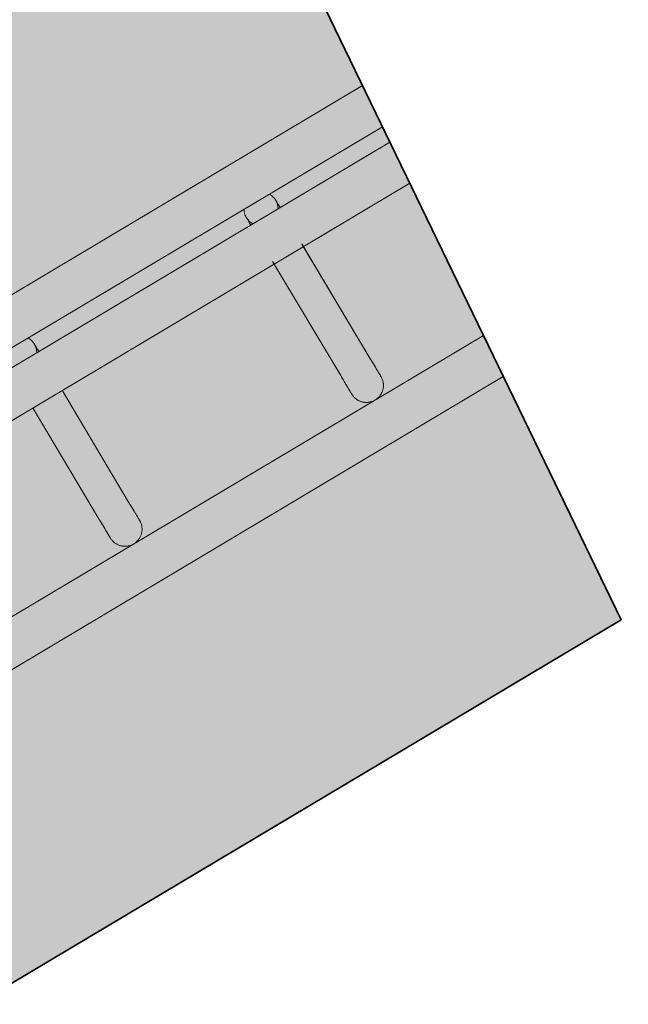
# Model space of a CAD drawing. Header units: metres. Extents: x 127444 to 127966, y 464485 to 464708.
# Tile 262 of 425: x 127928.219 to 127928.326, y 464643.879 to 464644.052. Entities that reach past the tile are written whole.
import ezdxf

# ---------------------------------------------------------------- set-up
doc = ezdxf.new("R2010")
doc.units = ezdxf.units.M
doc.linetypes.add('Dash - Tight', pattern=[0.0045, 0.003, -0.0015])
for name, color, linetype, lineweight in [('A-DETL', 255, 'Continuous', 9), ('A-FLOR-HRAL', 11, 'Continuous', 9), ('B-WE-VH-VERHARDING_BETONSTRAATSTEEN-A-200', 8, 'Continuous', 9), ('N-WE-VH-VERHARDING_BETON-A', 252, 'Continuous', 18), ('N-WE-VH-VERHARDING_BETON-G', 252, 'Continuous', 35), ('S-BEAM', 12, 'Continuous', 9)]:
    doc.layers.add(name, color=color, linetype=linetype, lineweight=lineweight)

# ---------------------------------------------------------------- blocks, each defined once
blk = doc.blocks.new('34_22_B_BNP_Hekwerk_Integra_Schuin - Integra_Schuin_1000-4876906--2_00_00')
at = {"layer": 'A-FLOR-HRAL'}
for p, q in [((362.37, 9.5), (-1956.09, 9.5)), ((-1956.09, 1.5), (361.67, 1.5)), ((361.4, -1.5), (-1956.09, -1.5)), ((-1956.09, -9.5), (360.7, -9.5)), ((358.11, -39.13), (-1956.09, -39.13)), ((-1956.09, -47.13), (357.41, -47.13))]:
    blk.add_line(p, q, dxfattribs=at)
at = {"layer": 'S-BEAM'}
for p, q in [((283.55, -9.6), (283.55, -32.34)), ((283.55, -9.6), (283.55, -32.34)), ((283.55, -9.6), (283.55, -32.34)), ((283.55, -9.6), (283.55, -32.34)), ((289.55, -32.34), (289.55, -9.6)), ((289.55, -32.34), (289.55, -9.6)), ((289.55, -32.34), (289.55, -9.6)), ((289.55, -32.34), (289.55, -9.6)), ((332.95, -8.96), (332.95, -32.34)), ((332.95, -8.96), (332.95, -32.34)), ((332.95, -8.96), (332.95, -32.34)), ((332.95, -8.97), (332.95, -32.34)), ((338.95, -32.34), (338.95, -8.96)), ((338.95, -32.34), (338.95, -8.96)), ((338.95, -32.34), (338.95, -8.96)), ((338.95, -32.34), (338.95, -8.97))]:
    blk.add_line(p, q, dxfattribs=at)
at = {"layer": 'S-BEAM', "flags": 128}
for points in [[(289.5, 0.54), (289.52, 0.42), (289.54, 0.3), (289.55, 0.18), (289.55, 0.06), (289.55, 0)], [(289.5, 0.54), (289.52, 0.42), (289.54, 0.3), (289.55, 0.18), (289.55, 0.06), (289.55, 0)], [(289.55, 0), (289.55, -0.01), (289.55, -0.03), (289.55, -0.06), (289.55, -0.11), (289.55, -0.18), (289.55, -0.26), (289.55, -0.35), (289.55, -0.46), (289.55, -0.58), (289.55, -0.71), (289.55, -0.86), (289.55, -1.02), (289.55, -1.19), (289.55, -1.37), (289.55, -1.53)], [(289.55, 0), (289.55, -0.01), (289.55, -0.03), (289.55, -0.06), (289.55, -0.11), (289.55, -0.18), (289.55, -0.26), (289.55, -0.35), (289.55, -0.46), (289.55, -0.58), (289.55, -0.71), (289.55, -0.86), (289.55, -1.02), (289.55, -1.19), (289.55, -1.37), (289.55, -1.53)], [(332.95, 0), (332.95, 0.12), (332.96, 0.24), (332.97, 0.36), (332.99, 0.48), (333.01, 0.6)], [(332.95, 0), (332.95, 0.12), (332.96, 0.24), (332.97, 0.36), (332.99, 0.48), (333.01, 0.6)], [(332.95, 0), (332.95, -0.01), (332.95, -0.03), (332.95, -0.06), (332.95, -0.11), (332.95, -0.18), (332.95, -0.26), (332.95, -0.35), (332.95, -0.46), (332.95, -0.58), (332.95, -0.71), (332.95, -0.86), (332.95, -1.02), (332.95, -1.19), (332.95, -1.37), (332.95, -1.53)], [(332.95, 0), (332.95, -0.01), (332.95, -0.03), (332.95, -0.06), (332.95, -0.11), (332.95, -0.18), (332.95, -0.26), (332.95, -0.35), (332.95, -0.46), (332.95, -0.58), (332.95, -0.71), (332.95, -0.86), (332.95, -1.02), (332.95, -1.19), (332.95, -1.37), (332.95, -1.53)], [(333.24, 1.28), (333.29, 1.39), (333.35, 1.49)], [(333.24, 1.28), (333.29, 1.39), (333.35, 1.49)], [(338.9, 0.54), (338.92, 0.42), (338.94, 0.3), (338.95, 0.18), (338.95, 0.06), (338.95, 0)], [(338.9, 0.54), (338.92, 0.42), (338.94, 0.3), (338.95, 0.18), (338.95, 0.06), (338.95, 0)], [(338.95, 0), (338.95, -0.01), (338.95, -0.03), (338.95, -0.06), (338.95, -0.11), (338.95, -0.18), (338.95, -0.26), (338.95, -0.35), (338.95, -0.46), (338.95, -0.58), (338.95, -0.71), (338.95, -0.86), (338.95, -1.02), (338.95, -1.19), (338.95, -1.37), (338.95, -1.53)], [(338.95, 0), (338.95, -0.01), (338.95, -0.03), (338.95, -0.06), (338.95, -0.11), (338.95, -0.18), (338.95, -0.26), (338.95, -0.35), (338.95, -0.46), (338.95, -0.58), (338.95, -0.71), (338.95, -0.86), (338.95, -1.02), (338.95, -1.19), (338.95, -1.37), (338.95, -1.53)], [(289.55, -1.53), (289.55, -1.38), (289.55, -1.19), (289.55, -1.02), (289.55, -0.86), (289.55, -0.71), (289.55, -0.58), (289.55, -0.46), (289.55, -0.35), (289.55, -0.26), (289.55, -0.18), (289.55, -0.12), (289.55, -0.07), (289.55, -0.03), (289.55, -0.01), (289.55, 0)], [(289.55, -1.53), (289.55, -1.38), (289.55, -1.19), (289.55, -1.02), (289.55, -0.86), (289.55, -0.71), (289.55, -0.58), (289.55, -0.46), (289.55, -0.35), (289.55, -0.26), (289.55, -0.18), (289.55, -0.12), (289.55, -0.07), (289.55, -0.03), (289.55, -0.01), (289.55, 0)], [(332.95, -1.53), (332.95, -1.38), (332.95, -1.19), (332.95, -1.02), (332.95, -0.86), (332.95, -0.71), (332.95, -0.58), (332.95, -0.46), (332.95, -0.35), (332.95, -0.26), (332.95, -0.18), (332.95, -0.12), (332.95, -0.07), (332.95, -0.03), (332.95, -0.01), (332.95, 0)], [(332.95, -1.53), (332.95, -1.38), (332.95, -1.19), (332.95, -1.02), (332.95, -0.86), (332.95, -0.71), (332.95, -0.58), (332.95, -0.46), (332.95, -0.35), (332.95, -0.26), (332.95, -0.18), (332.95, -0.12), (332.95, -0.07), (332.95, -0.03), (332.95, -0.01), (332.95, 0)], [(338.95, -1.53), (338.95, -1.38), (338.95, -1.19), (338.95, -1.02), (338.95, -0.86), (338.95, -0.71), (338.95, -0.58), (338.95, -0.46), (338.95, -0.35), (338.95, -0.26), (338.95, -0.18), (338.95, -0.12), (338.95, -0.07), (338.95, -0.03), (338.95, -0.01), (338.95, 0)], [(338.95, -1.53), (338.95, -1.38), (338.95, -1.19), (338.95, -1.02), (338.95, -0.86), (338.95, -0.71), (338.95, -0.58), (338.95, -0.46), (338.95, -0.35), (338.95, -0.26), (338.95, -0.18), (338.95, -0.12), (338.95, -0.07), (338.95, -0.03), (338.95, -0.01), (338.95, 0)], [(283.55, -32.34), (283.55, -32.75), (283.55, -33.15), (283.55, -33.52), (283.55, -33.87), (283.55, -34.2), (283.55, -34.5), (283.55, -34.78), (283.55, -35.03), (283.55, -35.26), (283.55, -35.46), (283.55, -35.64), (283.55, -35.78), (283.55, -35.91), (283.55, -36), (283.55, -36.07), (283.55, -36.11), (283.55, -36.13)], [(283.55, -36.13), (283.55, -36.11), (283.55, -36.07), (283.55, -36), (283.55, -35.91), (283.55, -35.79), (283.55, -35.64), (283.55, -35.46), (283.55, -35.26), (283.55, -35.04), (283.55, -34.78), (283.55, -34.51), (283.55, -34.2), (283.55, -33.88), (283.55, -33.53), (283.55, -33.16), (283.55, -32.76), (283.55, -32.34), (283.55, -32.34)], [(283.55, -32.34), (283.55, -32.75), (283.55, -33.15), (283.55, -33.52), (283.55, -33.87), (283.55, -34.2)], [(283.55, -34.2), (283.55, -33.88), (283.55, -33.53), (283.55, -33.16), (283.55, -32.76), (283.55, -32.34), (283.55, -32.34)], [(289.55, -32.34), (289.55, -32.75), (289.55, -33.15), (289.55, -33.52), (289.55, -33.87), (289.55, -34.2), (289.55, -34.5), (289.55, -34.78), (289.55, -35.03), (289.55, -35.26), (289.55, -35.46), (289.55, -35.64), (289.55, -35.78), (289.55, -35.91), (289.55, -36), (289.55, -36.07), (289.55, -36.11), (289.55, -36.13)], [(289.55, -36.13), (289.55, -36.11), (289.55, -36.07), (289.55, -36), (289.55, -35.91), (289.55, -35.79), (289.55, -35.64), (289.55, -35.46), (289.55, -35.26), (289.55, -35.04), (289.55, -34.78), (289.55, -34.51), (289.55, -34.2), (289.55, -33.88), (289.55, -33.53), (289.55, -33.16), (289.55, -32.76), (289.55, -32.34), (289.55, -32.34)], [(332.95, -32.34), (332.95, -32.75), (332.95, -33.15), (332.95, -33.52), (332.95, -33.87), (332.95, -34.2), (332.95, -34.5), (332.95, -34.78), (332.95, -35.03), (332.95, -35.26), (332.95, -35.46), (332.95, -35.64), (332.95, -35.78), (332.95, -35.91), (332.95, -36), (332.95, -36.07), (332.95, -36.11), (332.95, -36.13)], [(332.95, -36.13), (332.95, -36.11), (332.95, -36.07), (332.95, -36), (332.95, -35.91), (332.95, -35.79), (332.95, -35.64), (332.95, -35.46), (332.95, -35.26), (332.95, -35.04), (332.95, -34.78), (332.95, -34.51), (332.95, -34.2), (332.95, -33.88), (332.95, -33.53), (332.95, -33.16), (332.95, -32.76), (332.95, -32.34), (332.95, -32.34)], [(332.95, -32.34), (332.95, -32.75), (332.95, -33.15), (332.95, -33.52), (332.95, -33.87), (332.95, -34.2)], [(332.95, -34.2), (332.95, -33.88), (332.95, -33.53), (332.95, -33.16), (332.95, -32.76), (332.95, -32.34), (332.95, -32.34)], [(338.95, -32.34), (338.95, -32.75), (338.95, -33.15), (338.95, -33.52), (338.95, -33.87), (338.95, -34.2), (338.95, -34.5), (338.95, -34.78), (338.95, -35.03), (338.95, -35.26), (338.95, -35.46), (338.95, -35.64), (338.95, -35.78), (338.95, -35.91), (338.95, -36), (338.95, -36.07), (338.95, -36.11), (338.95, -36.13)], [(338.95, -36.13), (338.95, -36.11), (338.95, -36.07), (338.95, -36), (338.95, -35.91), (338.95, -35.79), (338.95, -35.64), (338.95, -35.46), (338.95, -35.26), (338.95, -35.04), (338.95, -34.78), (338.95, -34.51), (338.95, -34.2), (338.95, -33.88), (338.95, -33.53), (338.95, -33.16), (338.95, -32.76), (338.95, -32.34), (338.95, -32.34)], [(289.55, -33.52), (289.55, -33.87), (289.55, -34.2), (289.55, -34.5), (289.55, -34.78), (289.55, -35.03), (289.55, -35.26), (289.55, -35.46), (289.55, -35.64), (289.55, -35.78), (289.55, -35.91), (289.55, -36), (289.55, -36.07), (289.55, -36.11), (289.55, -36.13)], [(289.55, -36.13), (289.55, -36.11), (289.55, -36.07), (289.55, -36), (289.55, -35.91), (289.55, -35.79), (289.55, -35.64), (289.55, -35.46), (289.55, -35.26), (289.55, -35.04), (289.55, -34.78), (289.55, -34.51), (289.55, -34.2), (289.55, -33.88), (289.55, -33.53)], [(338.95, -33.52), (338.95, -33.87), (338.95, -34.2), (338.95, -34.5), (338.95, -34.78), (338.95, -35.03), (338.95, -35.26), (338.95, -35.46), (338.95, -35.64), (338.95, -35.78), (338.95, -35.91), (338.95, -36), (338.95, -36.07), (338.95, -36.11), (338.95, -36.13)], [(338.95, -36.13), (338.95, -36.11), (338.95, -36.07), (338.95, -36), (338.95, -35.91), (338.95, -35.79), (338.95, -35.64), (338.95, -35.46), (338.95, -35.26), (338.95, -35.04), (338.95, -34.78), (338.95, -34.51), (338.95, -34.2), (338.95, -33.88), (338.95, -33.53)], [(289.55, -36.13), (289.55, -36.25), (289.54, -36.36), (289.53, -36.48), (289.51, -36.6), (289.49, -36.72), (289.47, -36.84), (289.44, -36.95), (289.4, -37.07), (289.36, -37.18), (289.32, -37.29), (289.27, -37.4), (289.21, -37.51), (289.16, -37.62), (289.09, -37.72), (289.03, -37.82), (288.96, -37.92), (288.88, -38.01), (288.81, -38.1), (288.73, -38.19), (288.64, -38.28), (288.55, -38.36), (288.46, -38.44), (288.37, -38.51), (288.27, -38.58), (288.17, -38.65), (288.07, -38.71), (287.97, -38.77), (287.86, -38.83), (287.75, -38.88), (287.64, -38.92), (287.53, -38.96), (287.41, -39), (287.3, -39.03), (287.18, -39.06), (287.06, -39.08), (286.94, -39.1), (286.82, -39.11), (286.7, -39.12), (286.58, -39.12), (286.46, -39.12), (286.34, -39.12), (286.22, -39.11), (286.11, -39.09), (285.99, -39.07), (285.87, -39.05), (285.75, -39.02), (285.64, -38.98), (285.53, -38.94), (285.41, -38.9), (285.3, -38.85), (285.2, -38.8), (285.09, -38.74), (284.99, -38.68), (284.88, -38.62), (284.79, -38.55), (284.69, -38.48), (284.6, -38.4), (284.51, -38.32), (284.42, -38.24), (284.34, -38.15), (284.26, -38.06), (284.18, -37.97), (284.11, -37.87), (284.05, -37.77), (283.98, -37.67), (283.92, -37.57), (283.87, -37.46), (283.81, -37.35), (283.77, -37.24), (283.73, -37.13), (283.69, -37.02), (283.65, -36.9), (283.63, -36.78), (283.6, -36.67), (283.58, -36.55), (283.57, -36.43), (283.56, -36.31), (283.55, -36.19), (283.55, -36.13)], [(289.55, -36.13), (289.55, -36.25), (289.54, -36.36), (289.53, -36.48), (289.51, -36.6), (289.49, -36.72), (289.47, -36.84), (289.44, -36.95), (289.4, -37.07), (289.36, -37.18), (289.32, -37.29), (289.27, -37.4), (289.21, -37.51), (289.16, -37.62), (289.09, -37.72), (289.03, -37.82), (288.96, -37.92), (288.88, -38.01), (288.81, -38.1), (288.73, -38.19), (288.64, -38.28), (288.55, -38.36), (288.46, -38.44), (288.37, -38.51), (288.27, -38.58), (288.17, -38.65), (288.07, -38.71), (287.97, -38.77), (287.86, -38.83), (287.75, -38.88), (287.64, -38.92), (287.53, -38.96), (287.41, -39), (287.3, -39.03), (287.18, -39.06), (287.06, -39.08), (286.94, -39.1), (286.82, -39.11), (286.7, -39.12), (286.58, -39.12), (286.46, -39.12), (286.34, -39.12), (286.22, -39.11), (286.11, -39.09), (285.99, -39.07), (285.87, -39.05), (285.75, -39.02), (285.64, -38.98), (285.53, -38.94), (285.41, -38.9), (285.3, -38.85), (285.2, -38.8), (285.09, -38.74), (284.99, -38.68), (284.88, -38.62), (284.79, -38.55), (284.69, -38.48), (284.6, -38.4), (284.51, -38.32), (284.42, -38.24), (284.34, -38.15), (284.26, -38.06), (284.18, -37.97), (284.11, -37.87), (284.05, -37.77), (283.98, -37.67), (283.92, -37.57), (283.87, -37.46), (283.81, -37.35), (283.77, -37.24), (283.73, -37.13), (283.69, -37.02), (283.65, -36.9), (283.63, -36.78), (283.6, -36.67)], [(338.95, -36.13), (338.95, -36.25), (338.94, -36.36), (338.93, -36.48), (338.91, -36.6), (338.89, -36.72), (338.87, -36.84), (338.83, -36.95), (338.8, -37.07), (338.76, -37.18), (338.71, -37.29), (338.67, -37.4), (338.61, -37.51), (338.55, -37.62), (338.49, -37.72), (338.43, -37.82), (338.36, -37.92), (338.28, -38.01), (338.21, -38.1), (338.13, -38.19), (338.04, -38.28), (337.95, -38.36), (337.86, -38.44), (337.77, -38.51), (337.67, -38.58), (337.57, -38.65), (337.47, -38.71), (337.37, -38.77), (337.26, -38.83), (337.15, -38.88), (337.04, -38.92), (336.93, -38.96), (336.81, -39), (336.7, -39.03), (336.58, -39.06), (336.46, -39.08), (336.34, -39.1), (336.22, -39.11), (336.1, -39.12), (335.98, -39.12), (335.86, -39.12), (335.74, -39.12), (335.62, -39.11), (335.51, -39.09), (335.39, -39.07), (335.27, -39.05), (335.15, -39.02), (335.04, -38.98), (334.92, -38.94), (334.81, -38.9), (334.7, -38.85), (334.59, -38.8), (334.49, -38.74), (334.39, -38.68), (334.28, -38.62), (334.19, -38.55), (334.09, -38.48), (334, -38.4), (333.91, -38.32), (333.82, -38.24), (333.74, -38.15), (333.66, -38.06), (333.58, -37.97), (333.51, -37.87), (333.44, -37.77), (333.38, -37.67), (333.32, -37.57), (333.27, -37.46), (333.21, -37.35), (333.17, -37.24), (333.12, -37.13), (333.09, -37.02), (333.05, -36.9), (333.02, -36.78), (333, -36.67), (332.98, -36.55), (332.97, -36.43), (332.96, -36.31), (332.95, -36.19), (332.95, -36.13)], [(338.95, -36.13), (338.95, -36.25), (338.94, -36.36), (338.93, -36.48), (338.91, -36.6), (338.89, -36.72), (338.87, -36.84), (338.83, -36.95), (338.8, -37.07), (338.76, -37.18), (338.71, -37.29), (338.67, -37.4), (338.61, -37.51), (338.55, -37.62), (338.49, -37.72), (338.43, -37.82), (338.36, -37.92), (338.28, -38.01), (338.21, -38.1), (338.13, -38.19), (338.04, -38.28), (337.95, -38.36), (337.86, -38.44), (337.77, -38.51), (337.67, -38.58), (337.57, -38.65), (337.47, -38.71), (337.37, -38.77), (337.26, -38.83), (337.15, -38.88), (337.04, -38.92), (336.93, -38.96), (336.81, -39), (336.7, -39.03), (336.58, -39.06), (336.46, -39.08), (336.34, -39.1), (336.22, -39.11), (336.1, -39.12), (335.98, -39.12), (335.86, -39.12), (335.74, -39.12), (335.62, -39.11), (335.51, -39.09), (335.39, -39.07), (335.27, -39.05), (335.15, -39.02), (335.04, -38.98), (334.92, -38.94), (334.81, -38.9), (334.7, -38.85), (334.59, -38.8), (334.49, -38.74), (334.39, -38.68), (334.28, -38.62), (334.19, -38.55), (334.09, -38.48), (334, -38.4), (333.91, -38.32), (333.82, -38.24), (333.74, -38.15), (333.66, -38.06), (333.58, -37.97), (333.51, -37.87), (333.44, -37.77), (333.38, -37.67), (333.32, -37.57), (333.27, -37.46), (333.21, -37.35), (333.17, -37.24), (333.12, -37.13), (333.09, -37.02), (333.05, -36.9), (333.02, -36.78), (333, -36.67)]]:
    blk.add_lwpolyline(points, dxfattribs=at)
at = {"layer": 'S-BEAM'}
for centre, start, end in [((286.55, 0), 360, 30), ((286.55, 0), 360, 15), ((335.95, 0), 150, 180), ((335.95, 0), 165, 180), ((335.95, 0), 360, 30), ((335.95, 0), 360, 15), ((286.55, 0), 330, 360), ((286.55, 0), 345, 360), ((335.95, 0), 180, 210), ((335.95, 0), 180, 195), ((335.95, 0), 330, 360), ((335.95, 0), 345, 360)]:
    blk.add_arc(centre, 3, start, end, dxfattribs=at)

msp = doc.modelspace()

# ---------------------------------------------------------------- hatches: boundary and pattern name
at = {"layer": 'B-WE-VH-VERHARDING_BETONSTRAATSTEEN-A-200'}
h = msp.add_hatch(dxfattribs=at)
h.set_pattern_fill('AVH-BSS_KEIFORMAAT_ELLEBOOG-SO', color=256, angle=1, pattern_type=2)
h.set_pattern_definition([(31.81611, (127908.58607, 464613.06392), (0.03386772, 0.14457862), [0.315, -0.105]), (301.81611, (127908.47536, 464613.24236), (0.03386772, 0.14457862), [0.315, -0.105])])
h.paths.add_polyline_path([(127940.57923, 464651.66311), (127937.65926, 464649.92134), (127938.01786, 464649.32017), (127940.93783, 464651.06194)], flags=16)
h.paths.add_polyline_path([(127944.2228, 464653.02142), (127943.8642, 464653.62259), (127940.94423, 464651.88083), (127941.30283, 464651.27966)], flags=16)
edge = h.paths.add_edge_path(flags=16)
edge.add_arc((127917.88105, 464700.47107), 0.4, 30.8149, 210.8149)
edge.add_line((127917.53752, 464700.26616), (127921.37951, 464693.82496))
edge.add_arc((127921.72304, 464694.02987), 0.4, 210.8149, 390.8149)
edge.add_line((127922.06657, 464694.23477), (127918.22458, 464700.67597))
edge = h.paths.add_edge_path()
edge.add_line((127929.24995, 464697.53579), (127928.80329, 464697.26935))
edge.add_line((127928.80329, 464697.26935), (127928.62665, 464697.56548))
edge.add_line((127928.62665, 464697.56548), (127924.41416, 464695.05272))
edge.add_line((127924.41416, 464695.05272), (127919.91876, 464702.589))
edge.add_arc((127922.49521, 464704.12585), 3, 146.6578, 210.81611, ccw=False)
edge.add_line((127919.989, 464705.77476), (127913.63025, 464701.98178))
edge.add_arc((127913.33915, 464701.57526), 0.5, 30.8162, 54.3942, ccw=False)
edge.add_line((127913.76856, 464701.8314), (127919.60859, 464692.04091))
edge.add_arc((127919.17411, 464691.7839), 0.50481, -52.9525, 30.6058, ccw=False)
edge.add_line((127919.47824, 464691.381), (127915.65218, 464689.09885))
edge.add_line((127915.65218, 464689.09885), (127916.2004, 464688.17979))
edge.add_line((127916.2004, 464688.17979), (127915.59923, 464687.82119))
edge.add_line((127915.59923, 464687.82119), (127915.05101, 464688.74026))
edge.add_line((127915.05101, 464688.74026), (127913.20424, 464687.63872))
edge.add_line((127913.20424, 464687.63872), (127914.89256, 464684.76207))
edge.add_line((127914.89256, 464684.76207), (127915.59184, 464684.79392))
edge.add_line((127915.59184, 464684.79392), (127915.63332, 464683.88302))
edge.add_line((127915.63332, 464683.88302), (127917.341, 464684.90122))
edge.add_line((127917.341, 464684.90122), (127916.77749, 464685.84591))
edge.add_line((127916.77749, 464685.84591), (127917.37866, 464686.20451))
edge.add_line((127917.37866, 464686.20451), (127918.50568, 464684.31512))
edge.add_line((127918.50568, 464684.31512), (127917.90451, 464683.95652))
edge.add_line((127917.90451, 464683.95652), (127919.08277, 464681.98124))
edge.add_line((127919.08277, 464681.98124), (127919.68394, 464682.33984))
edge.add_line((127919.68394, 464682.33984), (127921.4257, 464679.41987))
edge.add_line((127921.4257, 464679.41987), (127920.82453, 464679.06127))
edge.add_line((127920.82453, 464679.06127), (127922.00279, 464677.08599))
edge.add_line((127922.00279, 464677.08599), (127922.60396, 464677.44459))
edge.add_line((127922.60396, 464677.44459), (127923.73098, 464675.5552))
edge.add_line((127923.73098, 464675.5552), (127923.12981, 464675.1966))
edge.add_line((127923.12981, 464675.1966), (127924.61544, 464672.70603))
edge.add_line((127924.61544, 464672.70603), (127925.21661, 464673.06463))
edge.add_line((127925.21661, 464673.06463), (127926.34363, 464671.17523))
edge.add_line((127926.34363, 464671.17523), (127927.82926, 464668.68467))
edge.add_line((127927.82926, 464668.68467), (127928.95628, 464666.79527))
edge.add_line((127928.95628, 464666.79527), (127930.44191, 464664.30471))
edge.add_line((127930.44191, 464664.30471), (127931.56893, 464662.41531))
edge.add_line((127931.56893, 464662.41531), (127930.96776, 464662.05671))
edge.add_line((127930.96776, 464662.05671), (127932.45339, 464659.56615))
edge.add_line((127932.45339, 464659.56615), (127933.05456, 464659.92475))
edge.add_line((127933.05456, 464659.92475), (127934.18159, 464658.03535))
edge.add_line((127934.18159, 464658.03535), (127933.58041, 464657.67675))
edge.add_line((127933.58041, 464657.67675), (127933.90059, 464657.13999))
edge.add_line((127933.90059, 464657.13999), (127935.47222, 464658.07747))
edge.add_line((127935.47222, 464658.07747), (127936.59925, 464656.18808))
edge.add_line((127936.59925, 464656.18808), (127934.70986, 464655.06105))
edge.add_line((127934.70986, 464655.06105), (127933.96704, 464656.30634))
edge.add_line((127933.96704, 464656.30634), (127931.26177, 464654.69264))
edge.add_line((127931.26177, 464654.69264), (127931.62037, 464654.09147))
edge.add_line((127931.62037, 464654.09147), (127931.0192, 464653.73287))
edge.add_line((127931.0192, 464653.73287), (127930.66068, 464654.33409))
edge.add_line((127930.66068, 464654.33409), (127926.95213, 464652.12194))
edge.add_line((127926.95213, 464652.12194), (127930.18506, 464645.46298))
edge.add_line((127930.18506, 464645.46298), (127936.19927, 464649.05046))
edge.add_line((127936.19927, 464649.05046), (127936.55787, 464648.44929))
edge.add_line((127936.55787, 464648.44929), (127921.0133, 464639.17694))
edge.add_line((127921.0133, 464639.17694), (127920.84681, 464639.45605))
edge.add_line((127920.84681, 464639.45605), (127918.35625, 464637.97043))
edge.add_line((127918.35625, 464637.97043), (127918.90695, 464637.0472))
edge.add_line((127918.90695, 464637.0472), (127917.01756, 464635.92018))
edge.add_line((127917.01756, 464635.92018), (127916.46685, 464636.8434))
edge.add_line((127916.46685, 464636.8434), (127913.97628, 464635.35778))
edge.add_line((127913.97628, 464635.35778), (127914.14278, 464635.07866))
edge.add_line((127914.14278, 464635.07866), (127912.25338, 464633.95164))
edge.add_line((127912.25338, 464633.95164), (127915.11458, 464629.155))
edge.add_line((127915.11458, 464629.155), (127902.72187, 464621.76273))
edge.add_line((127902.72187, 464621.76273), (127903.5901, 464620.30719))
edge.add_line((127903.5901, 464620.30719), (127904.08821, 464620.60432))
edge.add_line((127904.08821, 464620.60432), (127904.44681, 464620.00315))
edge.add_line((127904.44681, 464620.00315), (127903.9487, 464619.70602))
edge.add_line((127903.9487, 464619.70602), (127905.69046, 464616.78605))
edge.add_line((127905.69046, 464616.78605), (127906.18858, 464617.08317))
edge.add_line((127906.18858, 464617.08317), (127906.54718, 464616.482))
edge.add_line((127906.54718, 464616.482), (127906.04906, 464616.18488))
edge.add_line((127906.04906, 464616.18488), (127907.79083, 464613.2649))
edge.add_line((127907.79083, 464613.2649), (127908.28894, 464613.56203))
edge.add_line((127908.28894, 464613.56203), (127908.58607, 464613.06392))
edge.add_line((127908.58607, 464613.06392), (127911.67781, 464614.90814))
edge.add_line((127911.67781, 464614.90814), (127911.38068, 464615.40625))
edge.add_line((127911.38068, 464615.40625), (127922.07294, 464621.78419))
edge.add_line((127922.07294, 464621.78419), (127922.37006, 464621.28608))
edge.add_line((127922.37006, 464621.28608), (127924.86063, 464622.7717))
edge.add_line((127924.86063, 464622.7717), (127924.5635, 464623.26982))
edge.add_line((127924.5635, 464623.26982), (127926.4529, 464624.39684))
edge.add_line((127926.4529, 464624.39684), (127926.75002, 464623.89873))
edge.add_line((127926.75002, 464623.89873), (127929.24059, 464625.38436))
edge.add_line((127929.24059, 464625.38436), (127928.94347, 464625.88247))
edge.add_line((127928.94347, 464625.88247), (127930.83286, 464627.00949))
edge.add_line((127930.83286, 464627.00949), (127931.12999, 464626.51138))
edge.add_line((127931.12999, 464626.51138), (127933.62055, 464627.99701))
edge.add_line((127933.62055, 464627.99701), (127933.32343, 464628.49512))
edge.add_line((127933.32343, 464628.49512), (127935.21282, 464629.62214))
edge.add_line((127935.21282, 464629.62214), (127935.50995, 464629.12403))
edge.add_line((127935.50995, 464629.12403), (127938.00051, 464630.60966))
edge.add_line((127938.00051, 464630.60966), (127937.96978, 464630.66119))
edge.add_line((127937.96978, 464630.66119), (127938.61389, 464631.0454))
edge.add_line((127938.61389, 464631.0454), (127938.3475, 464631.49198))
edge.add_line((127938.3475, 464631.49198), (127938.94867, 464631.85058))
edge.add_line((127938.94867, 464631.85058), (127939.21506, 464631.404))
edge.add_line((127939.21506, 464631.404), (127942.99385, 464633.65805))
edge.add_line((127942.99385, 464633.65805), (127942.72746, 464634.10463))
edge.add_line((127942.72746, 464634.10463), (127943.32863, 464634.46323))
edge.add_line((127943.32863, 464634.46323), (127943.59502, 464634.01665))
edge.add_line((127943.59502, 464634.01665), (127947.37381, 464636.2707))
edge.add_line((127947.37381, 464636.2707), (127947.10742, 464636.71728))
edge.add_line((127947.10742, 464636.71728), (127947.70859, 464637.07588))
edge.add_line((127947.70859, 464637.07588), (127947.97498, 464636.6293))
edge.add_line((127947.97498, 464636.6293), (127951.75377, 464638.88335))
edge.add_line((127951.75377, 464638.88335), (127951.48738, 464639.32993))
edge.add_line((127951.48738, 464639.32993), (127952.08855, 464639.68853))
edge.add_line((127952.08855, 464639.68853), (127952.35494, 464639.24195))
edge.add_line((127952.35494, 464639.24195), (127956.13373, 464641.496))
edge.add_line((127956.13373, 464641.496), (127955.86734, 464641.94258))
edge.add_line((127955.86734, 464641.94258), (127956.46851, 464642.30118))
edge.add_line((127956.46851, 464642.30118), (127956.7349, 464641.8546))
edge.add_line((127956.7349, 464641.8546), (127960.51369, 464644.10865))
edge.add_line((127960.51369, 464644.10865), (127960.2473, 464644.55523))
edge.add_line((127960.2473, 464644.55523), (127960.69389, 464644.82162))
edge.add_line((127960.69389, 464644.82162), (127959.27999, 464647.19196))
edge.add_line((127959.27999, 464647.19196), (127958.8334, 464646.92557))
edge.add_line((127958.8334, 464646.92557), (127958.47477, 464647.52678))
edge.add_line((127958.47477, 464647.52678), (127958.92142, 464647.79309))
edge.add_line((127958.92142, 464647.79309), (127958.87527, 464647.87041))
edge.add_line((127958.87527, 464647.87041), (127958.83663, 464647.84737))
edge.add_line((127958.83663, 464647.84737), (127958.29873, 464648.74912))
edge.add_line((127958.29873, 464648.74912), (127958.3374, 464648.77219))
edge.add_line((127958.3374, 464648.77219), (127958.29125, 464648.84946))
edge.add_line((127958.29125, 464648.84946), (127957.84469, 464648.58308))
edge.add_line((127957.84469, 464648.58308), (127957.48609, 464649.18425))
edge.add_line((127957.48609, 464649.18425), (127957.93268, 464649.45064))
edge.add_line((127957.93268, 464649.45064), (127955.52494, 464653.48708))
edge.add_line((127955.52494, 464653.48708), (127955.07836, 464653.22069))
edge.add_line((127955.07836, 464653.22069), (127954.71976, 464653.82186))
edge.add_line((127954.71976, 464653.82186), (127955.16635, 464654.08825))
edge.add_line((127955.16635, 464654.08825), (127952.76374, 464658.1161))
edge.add_line((127952.76374, 464658.1161), (127952.31714, 464657.8497))
edge.add_line((127952.31714, 464657.8497), (127951.95854, 464658.45088))
edge.add_line((127951.95854, 464658.45088), (127952.40514, 464658.71727))
edge.add_line((127952.40514, 464658.71727), (127950.1511, 464662.49607))
edge.add_line((127950.1511, 464662.49607), (127949.70449, 464662.22967))
edge.add_line((127949.70449, 464662.22967), (127949.34589, 464662.83084))
edge.add_line((127949.34589, 464662.83084), (127949.79248, 464663.09722))
edge.add_line((127949.79248, 464663.09722), (127947.53848, 464666.87604))
edge.add_line((127947.53848, 464666.87604), (127947.09184, 464666.60963))
edge.add_line((127947.09184, 464666.60963), (127946.73324, 464667.2108))
edge.add_line((127946.73324, 464667.2108), (127947.17983, 464667.47719))
edge.add_line((127947.17983, 464667.47719), (127944.92584, 464671.25601))
edge.add_line((127944.92584, 464671.25601), (127944.47919, 464670.98959))
edge.add_line((127944.47919, 464670.98959), (127944.12059, 464671.59076))
edge.add_line((127944.12059, 464671.59076), (127944.56722, 464671.85717))
edge.add_line((127944.56722, 464671.85717), (127942.31317, 464675.63596))
edge.add_line((127942.31317, 464675.63596), (127941.86654, 464675.36955))
edge.add_line((127941.86654, 464675.36955), (127941.50794, 464675.97072))
edge.add_line((127941.50794, 464675.97072), (127941.9546, 464676.23715))
edge.add_line((127941.9546, 464676.23715), (127939.7005, 464680.01591))
edge.add_line((127939.7005, 464680.01591), (127939.25413, 464679.74965))
edge.add_line((127939.25413, 464679.74965), (127938.89514, 464680.35059))
edge.add_line((127938.89514, 464680.35059), (127939.34202, 464680.61716))
edge.add_line((127939.34202, 464680.61716), (127937.08788, 464684.39589))
edge.add_line((127937.08788, 464684.39589), (127936.64124, 464684.12947))
edge.add_line((127936.64124, 464684.12947), (127936.28264, 464684.73064))
edge.add_line((127936.28264, 464684.73064), (127936.7293, 464684.99708))
edge.add_line((127936.7293, 464684.99708), (127934.47522, 464688.77585))
edge.add_line((127934.47522, 464688.77585), (127934.02859, 464688.50943))
edge.add_line((127934.02859, 464688.50943), (127933.66999, 464689.1106))
edge.add_line((127933.66999, 464689.1106), (127934.11664, 464689.37703))
edge.add_line((127934.11664, 464689.37703), (127931.8626, 464693.15582))
edge.add_line((127931.8626, 464693.15582), (127931.41594, 464692.88939))
edge.add_line((127931.41594, 464692.88939), (127931.05734, 464693.49056))
edge.add_line((127931.05734, 464693.49056), (127931.504, 464693.75699))
edge.add_line((127931.504, 464693.75699), (127929.24995, 464697.53579))
h.paths.add_polyline_path([(127958.14957, 464648.76494), (127958.25263, 464648.82642), (127958.88274, 464647.77007), (127958.77968, 464647.7086)], flags=17)
h = msp.add_hatch(dxfattribs=at)
h.set_pattern_fill('AVH-BSS_KEIFORMAAT_ELLEBOOG-SO', color=256, angle=1, pattern_type=2)
h.set_pattern_definition([(1, (2e-09, 52.72539), (0.103151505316, 0.106816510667), [0.315, -0.105]), (271, (-0.00367, 52.93536), (0.103151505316, 0.106816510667), [0.315, -0.105])])
h.paths.add_polyline_path([(127936.64375, 464648.50051), (127936.28515, 464649.10169), (127925.97936, 464642.95427), (127922.55986, 464648.68687), (127922.86045, 464648.86617), (127922.50185, 464649.46734), (127917.3531, 464646.39611), (127917.30336, 464647.21519), (127916.60409, 464647.18334), (127916.70418, 464644.98562), (127917.40346, 464645.01746), (127917.37714, 464645.59537), (127918.05108, 464645.99738), (127921.47058, 464640.26478), (127920.6547, 464639.77811), (127921.0133, 464639.17694)], flags=17)
h.paths.add_polyline_path([(127906.47784, 464630.50653), (127906.11925, 464631.1077), (127904.22985, 464629.98067), (127904.58845, 464629.3795)], flags=16)
h.paths.add_polyline_path([(127914.14278, 464635.07866), (127913.78418, 464635.67983), (127911.89478, 464634.55281), (127912.25338, 464633.95164)], flags=17)
h.paths.add_polyline_path([(127936.64375, 464648.50051), (127936.28515, 464649.10169), (127925.97936, 464642.95427), (127922.55986, 464648.68687), (127922.86045, 464648.86617), (127922.50185, 464649.46734), (127917.3531, 464646.39611), (127917.30336, 464647.21519), (127916.60409, 464647.18334), (127916.70418, 464644.98562), (127917.40346, 464645.01746), (127917.37714, 464645.59537), (127918.05108, 464645.99738), (127921.47058, 464640.26478), (127920.6547, 464639.77811), (127921.0133, 464639.17694)], flags=17)
edge = h.paths.add_edge_path(flags=16)
edge.add_arc((127906.61302, 464696.42456), 0.40001, 2.991, 182.2395)
edge.add_line((127906.21332, 464696.40893), (127906.72019, 464685.30208))
edge.add_arc((127907.11886, 464685.34036), 0.4005, 185.4842, 359.7384)
edge.add_line((127907.51936, 464685.33853), (127907.01249, 464696.44544))
edge = h.paths.add_edge_path()
edge.add_line((127915.6825, 464667.41804), (127916.38177, 464667.44989))
edge.add_line((127916.38177, 464667.44989), (127916.21855, 464671.03351))
edge.add_line((127916.21855, 464671.03351), (127915.51928, 464671.00166))
edge.add_line((127915.51928, 464671.00166), (127915.41918, 464673.19938))
edge.add_line((127915.41918, 464673.19938), (127916.11846, 464673.23123))
edge.add_line((127916.11846, 464673.23123), (127915.98254, 464676.21547))
edge.add_line((127915.98254, 464676.21547), (127915.28327, 464676.18363))
edge.add_line((127915.28327, 464676.18363), (127915.12857, 464679.58011))
edge.add_line((127915.12857, 464679.58011), (127915.82785, 464679.61195))
edge.add_line((127915.82785, 464679.61195), (127915.69193, 464682.5962))
edge.add_line((127915.69193, 464682.5962), (127914.99266, 464682.56435))
edge.add_line((127914.99266, 464682.56435), (127914.89029, 464684.81202))
edge.add_line((127914.89029, 464684.81202), (127913.20424, 464687.63872))
edge.add_line((127913.20424, 464687.63872), (127910.65997, 464686.12114))
edge.add_arc((127910.40161, 464686.54922), 0.50001, 182.6082, 301.1127, ccw=False)
edge.add_line((127909.90212, 464686.52647), (127909.31543, 464699.40799))
edge.add_line((127909.31543, 464699.40799), (127903.79014, 464696.11216))
edge.add_line((127903.79014, 464696.11216), (127904.50289, 464680.46465))
edge.add_line((127904.50289, 464680.46465), (127899.60241, 464680.24141))
edge.add_line((127899.60241, 464680.24141), (127899.92236, 464673.19029))
edge.add_line((127899.92236, 464673.19029), (127899.34297, 464673.1639))
edge.add_line((127899.34297, 464673.1639), (127899.50737, 464669.58033))
edge.add_line((127899.50737, 464669.58033), (127900.08677, 464669.60672))
edge.add_line((127900.08677, 464669.60672), (127900.18686, 464667.409))
edge.add_line((127900.18686, 464667.409), (127899.60746, 464667.38261))
edge.add_line((127899.60746, 464667.38261), (127899.77068, 464663.79899))
edge.add_line((127899.77068, 464663.79899), (127900.35008, 464663.82538))
edge.add_line((127900.35008, 464663.82538), (127900.45017, 464661.62766))
edge.add_line((127900.45017, 464661.62766), (127899.87077, 464661.60127))
edge.add_line((127899.87077, 464661.60127), (127900.03861, 464658.01786))
edge.add_line((127900.03861, 464658.01786), (127900.61801, 464658.04425))
edge.add_line((127900.61801, 464658.04425), (127900.71348, 464655.84631))
edge.add_line((127900.71348, 464655.84631), (127900.13408, 464655.81992))
edge.add_line((127900.13408, 464655.81992), (127900.2973, 464652.2363))
edge.add_line((127900.2973, 464652.2363), (127900.8767, 464652.26269))
edge.add_line((127900.8767, 464652.26269), (127900.9768, 464650.06497))
edge.add_line((127900.9768, 464650.06497), (127900.3974, 464650.03858))
edge.add_line((127900.3974, 464650.03858), (127900.56061, 464646.45496))
edge.add_line((127900.56061, 464646.45496), (127901.14001, 464646.48135))
edge.add_line((127901.14001, 464646.48135), (127901.76673, 464632.72094))
edge.add_line((127901.76673, 464632.72094), (127901.18733, 464632.69455))
edge.add_line((127901.18733, 464632.69455), (127901.35055, 464629.11093))
edge.add_line((127901.35055, 464629.11093), (127901.92995, 464629.13732))
edge.add_line((127901.92995, 464629.13732), (127902.03004, 464626.9396))
edge.add_line((127902.03004, 464626.9396), (127901.45064, 464626.91321))
edge.add_line((127901.45064, 464626.91321), (127901.58097, 464624.05164))
edge.add_line((127901.58097, 464624.05164), (127902.16037, 464624.07803))
edge.add_line((127902.16037, 464624.07803), (127902.19222, 464623.37876))
edge.add_line((127902.19222, 464623.37876), (127901.7694, 464623.3595))
edge.add_line((127901.7694, 464623.3595), (127902.72187, 464621.76273))
edge.add_line((127902.72187, 464621.76273), (127915.11458, 464629.155))
edge.add_line((127915.11458, 464629.155), (127912.25338, 464633.95164))
edge.add_line((127912.25338, 464633.95164), (127914.14278, 464635.07866))
edge.add_line((127914.14278, 464635.07866), (127913.97628, 464635.35778))
edge.add_line((127913.97628, 464635.35778), (127916.46685, 464636.8434))
edge.add_line((127916.46685, 464636.8434), (127915.89053, 464637.80957))
edge.add_line((127915.89053, 464637.80957), (127917.77993, 464638.9366))
edge.add_line((127917.77993, 464638.9366), (127918.35625, 464637.97043))
edge.add_line((127918.35625, 464637.97043), (127920.84681, 464639.45605))
edge.add_line((127920.84681, 464639.45605), (127920.6547, 464639.77811))
edge.add_line((127920.6547, 464639.77811), (127921.47058, 464640.26478))
edge.add_line((127921.47058, 464640.26478), (127918.05038, 464646.00075))
edge.add_line((127918.05038, 464646.00075), (127917.37714, 464645.59537))
edge.add_line((127917.37714, 464645.59537), (127917.40346, 464645.01746))
edge.add_line((127917.40346, 464645.01746), (127916.70418, 464644.98562))
edge.add_line((127916.70418, 464644.98562), (127916.60409, 464647.18334))
edge.add_line((127916.60409, 464647.18334), (127917.18349, 464647.20973))
edge.add_line((127917.18349, 464647.20973), (127917.15193, 464647.90268))
edge.add_line((127917.15193, 464647.90268), (127916.57253, 464647.87629))
edge.add_line((127916.57253, 464647.87629), (127916.47243, 464650.07401))
edge.add_line((127916.47243, 464650.07401), (127917.17171, 464650.10586))
edge.add_line((127917.17171, 464650.10586), (127917.00849, 464653.68948))
edge.add_line((127917.00849, 464653.68948), (127916.30922, 464653.65763))
edge.add_line((127916.30922, 464653.65763), (127916.21781, 464655.85575))
edge.add_line((127916.21781, 464655.85575), (127916.0459, 464659.43897))
edge.add_line((127916.0459, 464659.43897), (127915.94581, 464661.6367))
edge.add_line((127915.94581, 464661.6367), (127915.78259, 464665.22032))
edge.add_line((127915.78259, 464665.22032), (127915.6825, 464667.41804))
at = {"layer": 'N-WE-VH-VERHARDING_BETON-A'}
h = msp.add_hatch(color=256, dxfattribs=at)
h.dxf.hatch_style = 1
edge = h.paths.add_edge_path()
edge.add_line((127921.64988, 464639.96419), (127917.87178, 464646.29796))
edge.add_line((127917.87178, 464646.29796), (127917.89329, 464646.31079))
edge.add_line((127917.89329, 464646.31079), (127917.94448, 464646.22489))
edge.add_arc((127917.96595, 464646.23769), 0.025, 210.8161, 300.8161)
edge.add_line((127917.97876, 464646.21622), (127918.15361, 464646.32086))
edge.add_arc((127918.13771, 464646.34015), 0.025, 309.4891, 390.8161)
edge.add_line((127918.15918, 464646.35296), (127918.10796, 464646.43884))
edge.add_line((127918.10796, 464646.43884), (127922.27326, 464648.92344))
edge.add_line((127922.27326, 464648.92344), (127922.32444, 464648.83754))
edge.add_arc((127922.34591, 464648.85034), 0.025, 210.8161, 300.8161)
edge.add_line((127922.35872, 464648.82887), (127922.4446, 464648.8801))
edge.add_line((127922.4446, 464648.8801), (127922.53048, 464648.93133))
edge.add_line((127922.53048, 464648.93133), (127922.53915, 464648.96561))
edge.add_line((127922.53915, 464648.96561), (127922.49432, 464649.04075))
edge.add_line((127922.49432, 464649.04075), (127925.10741, 464650.59736))
edge.add_line((127925.10741, 464650.59736), (127926.69124, 464647.32345))
edge.add_line((127926.69124, 464647.32345), (127928.32509, 464643.94613))
edge.add_line((127928.32509, 464643.94613), (127926.26601, 464642.71772))
edge.add_line((127926.26601, 464642.71772), (127926.21479, 464642.8036))
edge.add_arc((127926.19332, 464642.7908), 0.025, 30.8161, 120.8161)
edge.add_line((127926.18051, 464642.81227), (127926.09463, 464642.76104))
edge.add_line((127926.09463, 464642.76104), (127926.00445, 464642.70725))
edge.add_arc((127926.02475, 464642.68753), 0.0283, 135.8356, 195.7966)
edge.add_line((127925.99752, 464642.67983), (127926.05131, 464642.58965))
edge.add_line((127926.05131, 464642.58965), (127921.88605, 464640.10507))
edge.add_line((127921.88605, 464640.10507), (127921.83226, 464640.19525))
edge.add_arc((127921.81255, 464640.17495), 0.0283, 45.8356, 105.7966)
edge.add_line((127921.80484, 464640.20218), (127921.62449, 464640.0946))
edge.add_arc((127921.64479, 464640.07488), 0.0283, 135.8356, 195.7966)
edge.add_line((127921.61756, 464640.06718), (127921.67135, 464639.977))
edge.add_line((127921.67135, 464639.977), (127921.64988, 464639.96419))

# ---------------------------------------------------------------- linework, layer by layer
at = {"layer": 'A-DETL', "linetype": 'Dash - Tight', "lineweight": 13}
msp.add_line((127925.00061, 464650.81813), (127928.32509, 464643.94613), dxfattribs=at)
at = {"layer": 'N-WE-VH-VERHARDING_BETON-G', "flags": 128}
msp.add_lwpolyline([(127922.35872, 464648.82887), (127922.4446, 464648.8801), (127922.53048, 464648.93133), (127922.53915, 464648.96561), (127922.49432, 464649.04075), (127925.10741, 464650.59736), (127926.69124, 464647.32345), (127928.32509, 464643.94613), (127926.26601, 464642.71772), (127926.21479, 464642.8036, 0.414214), (127926.18051, 464642.81227), (127926.09463, 464642.76104), (127926.00445, 464642.70725, 0.267767), (127925.99752, 464642.67983), (127926.05131, 464642.58965), (127921.88605, 464640.10507)], format="xyb", dxfattribs=at)

# ---------------------------------------------------------------- block references
at = {"layer": 'A-FLOR-HRAL', "xscale": 0.001, "yscale": 0.001, "zscale": 0.001, "rotation": 30.81638242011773}
msp.add_blockref('34_22_B_BNP_Hekwerk_Integra_Schuin - Integra_Schuin_1000-4876906--2_00_00', (127927.97329, 464643.84631), dxfattribs=at)

doc.saveas('drawing.dxf')
